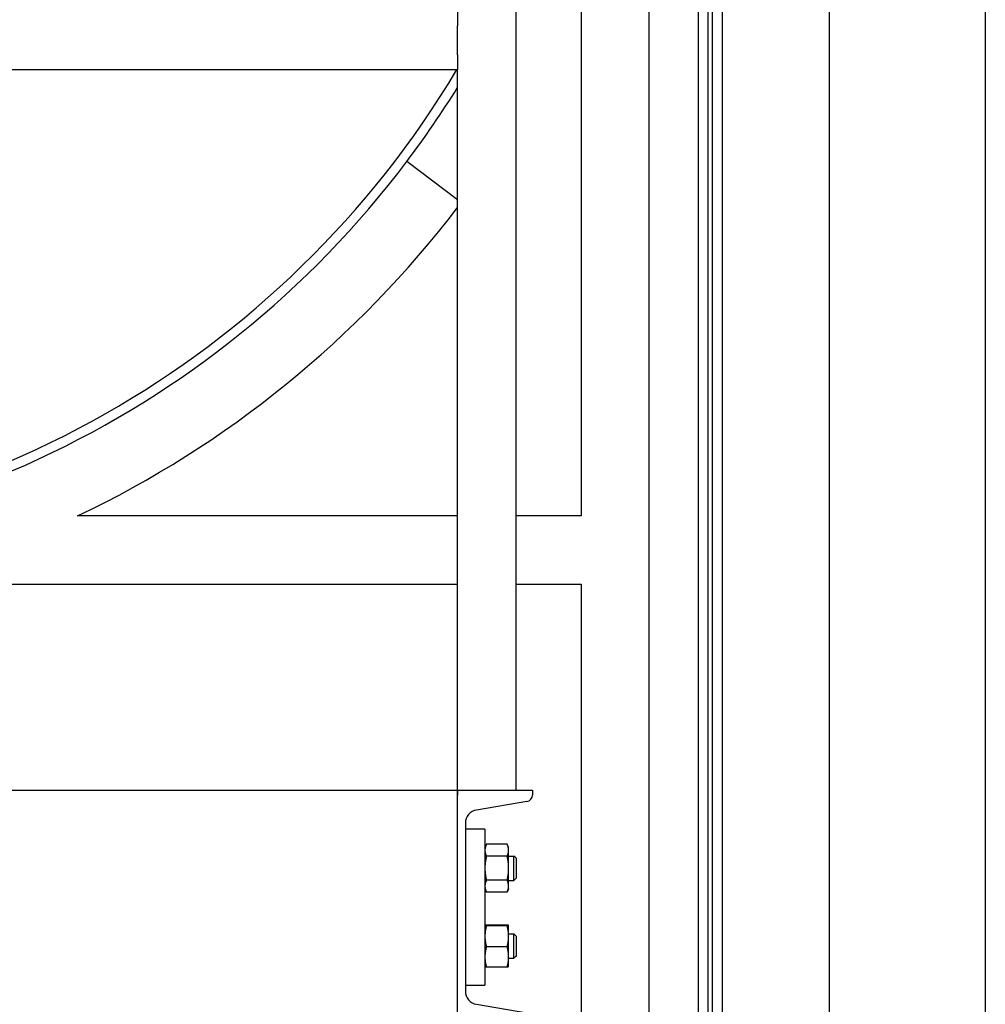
# Model space of a CAD drawing. Header units: inches. Extents: x 36 to 1719, y -84 to 1122.
# Tile 417 of 558: x 1446 to 1470, y 351 to 377. Entities that reach past the tile are written whole.
import ezdxf

# ---------------------------------------------------------------- set-up
doc = ezdxf.new("R2010")
doc.units = ezdxf.units.IN
doc.header["$LTSCALE"] = 48
doc.header["$MEASUREMENT"] = 0
doc.layers.add('Visible (ANSI)', color=7, linetype='Continuous', lineweight=30)

msp = doc.modelspace()

# ---------------------------------------------------------------- linework, layer by layer
at = {"layer": 'Visible (ANSI)'}
for p, q in [((1458.36662, 356.79889), (1458.36662, 392.54889)), ((1470.41162, 383.65606), (1470.41162, 265.26774)), ((1463.28662, 377.32889), (1463.28662, 265.26774)), ((1463.41162, 265.26774), (1463.41162, 377.32889)), ((1463.66162, 265.26774), (1463.66162, 377.32889)), ((1460.03662, 377.01264), (1460.03662, 363.84056)), ((1461.78662, 255.30789), (1461.78662, 377.01264)), ((1463.03662, 377.01264), (1463.03662, 265.26774)), ((1466.41162, 265.26774), (1466.41162, 377.04889)), ((1456.86662, 376.79889), (1456.86662, 376.42389)), ((1456.86662, 375.67389), (1456.86662, 376.42389)), ((1456.86662, 375.67389), (1456.86662, 375.29889)), ((1391.36662, 375.29889), (1456.86662, 375.29889)), ((1456.86662, 356.79889), (1456.86662, 375.29889)), ((1456.86662, 371.96018), (1455.56501, 372.94102)), ((1456.86662, 363.84056), (1447.11178, 363.84056)), ((1460.03662, 363.84056), (1458.36662, 363.84056)), ((1405.38153, 362.09056), (1456.86662, 362.09056)), ((1458.36662, 362.09056), (1460.03662, 362.09056)), ((1460.03662, 362.09056), (1460.03662, 350.79889)), ((1387.39695, 356.79889), (1456.86662, 356.79889)), ((1456.86662, 350.79889), (1456.86662, 356.79889)), ((1456.86662, 356.79889), (1458.78662, 356.79889)), ((1456.86662, 356.79889), (1456.86662, 356.67788)), ((1458.78662, 356.79889), (1458.78662, 356.67788)), ((1458.64343, 356.50873), (1457.35301, 356.29279)), ((1457.06662, 355.95449), (1457.06662, 351.64329)), ((1457.56662, 355.79889), (1457.06662, 355.79889)), ((1457.56662, 355.79889), (1457.56662, 351.79889)), ((1457.56662, 355.32989), (1457.60493, 355.41204)), ((1458.13731, 355.41204), (1457.60493, 355.41204)), ((1458.17562, 355.32989), (1458.13731, 355.41204)), ((1458.17562, 355.25875), (1458.17562, 355.32989)), ((1458.17562, 354.79889), (1458.17562, 355.25875)), ((1458.13731, 355.10546), (1457.60493, 355.10546)), ((1458.17562, 355.11139), (1458.31254, 355.11139)), ((1458.36662, 355.05562), (1458.31254, 355.11139)), ((1458.31254, 354.48639), (1458.31254, 355.11139)), ((1458.36662, 355.05562), (1458.36662, 354.54216)), ((1458.17562, 354.33903), (1458.17562, 354.79889)), ((1458.13731, 354.49232), (1457.60493, 354.49232)), ((1458.17562, 354.48639), (1458.31254, 354.48639)), ((1458.36662, 354.54216), (1458.31254, 354.48639)), ((1457.56662, 354.26789), (1457.60493, 354.18575)), ((1458.13731, 354.18575), (1457.60493, 354.18575)), ((1458.17562, 354.26789), (1458.13731, 354.18575)), ((1458.17562, 354.26789), (1458.17562, 354.33903)), ((1457.56662, 353.32989), (1457.56672, 353.3301)), ((1458.13731, 353.33821), (1457.60493, 353.33821)), ((1458.13731, 353.32117), (1457.60493, 353.32117)), ((1458.17562, 353.32989), (1458.17552, 353.3301)), ((1458.17562, 353.32969), (1458.17562, 353.32989)), ((1458.17562, 353.05151), (1458.17562, 353.32969)), ((1458.17562, 353.11139), (1458.31254, 353.11139)), ((1458.36662, 353.05562), (1458.31254, 353.11139)), ((1458.31254, 352.48639), (1458.31254, 353.11139)), ((1458.17562, 352.52072), (1458.17562, 353.05151)), ((1458.36662, 353.05562), (1458.36662, 352.54216)), ((1458.13731, 352.78185), (1457.60493, 352.78185)), ((1458.17562, 352.26789), (1458.17562, 352.52072)), ((1458.17562, 352.48639), (1458.31254, 352.48639)), ((1458.36662, 352.54216), (1458.31254, 352.48639)), ((1457.56662, 352.26789), (1457.56672, 352.26769)), ((1458.13731, 352.25958), (1457.60493, 352.25958)), ((1458.17562, 352.26789), (1458.17552, 352.26769)), ((1457.06662, 351.79889), (1457.56662, 351.79889)), ((1457.35301, 351.305), (1458.64343, 351.08905))]:
    msp.add_line(p, q, dxfattribs=at)
for centre, radius, start, end in [((1435.59912, 387.98639), 25, 210.497449, 323), ((1435.59912, 387.98639), 24.75, 210.838923, 329.161077), ((1435.59912, 387.98639), 25, 323, 328.287887), ((1435.59912, 387.98639), 25, 323, 328.287887), ((1435.59912, 387.98639), 26.75, 295.491655, 322.65967), ((1458.61512, 356.67788), 0.1715, 279.5, 0), ((1457.40962, 355.95449), 0.343, 99.5, 180), ((1457.40962, 351.64329), 0.343, 180, 260.5)]:
    msp.add_arc(centre, radius, start, end, dxfattribs=at)
for points, weights in [([(1457.60493, 355.41204), (1457.56662, 355.32989), (1457.56662, 355.25875)], [1, 1.0379548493, 1]), ([(1458.17562, 355.25875), (1458.17562, 355.32989), (1458.13731, 355.41204)], [1, 1.0379548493, 1]), ([(1457.56662, 355.25875), (1457.56662, 355.18761), (1457.60493, 355.10546)], [1, 1.0379548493, 1]), ([(1458.13731, 355.10546), (1458.17562, 355.18761), (1458.17562, 355.25875)], [1, 1.0379548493, 1]), ([(1457.60493, 355.10546), (1457.56662, 354.94117), (1457.56662, 354.79889)], [1, 1.0379548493, 1]), ([(1458.17562, 354.79889), (1458.17562, 354.94117), (1458.13731, 355.10546)], [1, 1.0379548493, 1]), ([(1457.56662, 354.79889), (1457.56662, 354.65661), (1457.60493, 354.49232)], [1, 1.0379548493, 1]), ([(1458.13731, 354.49232), (1458.17562, 354.65661), (1458.17562, 354.79889)], [1, 1.0379548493, 1]), ([(1457.60493, 354.49232), (1457.56662, 354.41017), (1457.56662, 354.33903)], [1, 1.0379548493, 1]), ([(1458.17562, 354.33903), (1458.17562, 354.41017), (1458.13731, 354.49232)], [1, 1.0379548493, 1]), ([(1457.56662, 354.33903), (1457.56662, 354.26789), (1457.60493, 354.18575)], [1, 1.0379548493, 1]), ([(1458.13731, 354.18575), (1458.17562, 354.26789), (1458.17562, 354.33903)], [1, 1.0379548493, 1]), ([(1457.60493, 353.33821), (1457.56662, 353.33364), (1457.56662, 353.32969)], [1, 1.0379548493, 1]), ([(1457.56662, 353.32969), (1457.56662, 353.32573), (1457.60493, 353.32117)], [1, 1.0379548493, 1]), ([(1457.60493, 353.32117), (1457.56662, 353.17666), (1457.56662, 353.05151)], [1, 1.0379548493, 1]), ([(1458.17562, 353.32969), (1458.17562, 353.33364), (1458.13731, 353.33821)], [1, 1.0379548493, 1]), ([(1458.13731, 353.32117), (1458.17562, 353.32573), (1458.17562, 353.32969)], [1, 1.0379548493, 1]), ([(1458.17562, 353.05151), (1458.17562, 353.17666), (1458.13731, 353.32117)], [1, 1.0379548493, 1]), ([(1457.56662, 353.05151), (1457.56662, 352.92636), (1457.60493, 352.78185)], [1, 1.0379548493, 1]), ([(1458.13731, 352.78185), (1458.17562, 352.92636), (1458.17562, 353.05151)], [1, 1.0379548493, 1]), ([(1457.60493, 352.78185), (1457.56662, 352.64191), (1457.56662, 352.52072)], [1, 1.0379548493, 1]), ([(1458.17562, 352.52072), (1458.17562, 352.64191), (1458.13731, 352.78185)], [1, 1.0379548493, 1]), ([(1457.56662, 352.52072), (1457.56662, 352.39952), (1457.60493, 352.25958)], [1, 1.0379548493, 1]), ([(1458.13731, 352.25958), (1458.17562, 352.39952), (1458.17562, 352.52072)], [1, 1.0379548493, 1]), ([(1457.60493, 352.25958), (1457.56847, 352.26392), (1457.56672, 352.26769)], [1, 1.03605488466, 1.00360971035]), ([(1458.17552, 352.26769), (1458.17377, 352.26392), (1458.13731, 352.25958)], [1.00360971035, 1.03605488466, 1])]:
    msp.add_rational_spline(points, weights, degree=2, dxfattribs=at)

doc.saveas('drawing.dxf')
